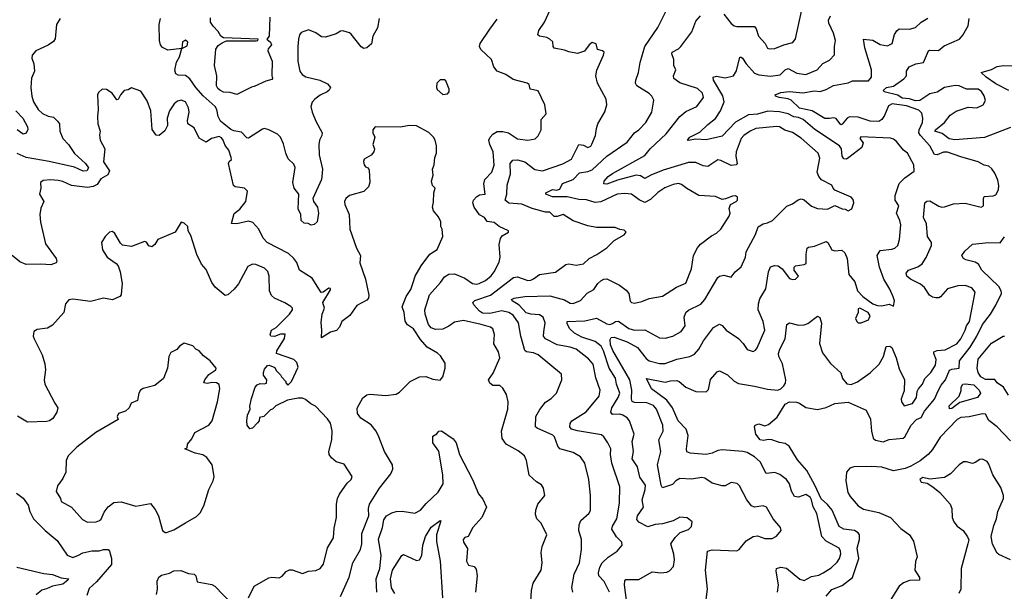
# Model space of a CAD drawing. Extents: x 1954683 to 2060285, y 904798 to 1016299.
# Tile 310 of 472: x 2016381 to 2023113, y 969480 to 973388. Entities that reach past the tile are written whole.
import ezdxf

# ---------------------------------------------------------------- set-up
doc = ezdxf.new("R2010")
doc.units = 0

msp = doc.modelspace()

# ---------------------------------------------------------------- linework, layer by layer
at = {"layer": '0CON10XD'}
for points in [[(2020413.6, 969475), (2020377.8, 969547.8), (2020340.5, 969585), (2020337.9, 969605), (2020347.1, 969645), (2020364, 969675), (2020405, 969713.2), (2020466.2, 969753.8), (2020500.6, 969795), (2020498.6, 969815), (2020462.1, 969852.1), (2020430, 969905), (2020434.6, 969925), (2020464.1, 969975), (2020481.7, 970081.7), (2020483.3, 970195), (2020430.4, 970355), (2020420, 970415), (2020421.9, 970455), (2020402.9, 970495), (2020375, 970535.8), (2020358.8, 970548.8), (2020195, 970576.6), (2020155, 970588.9), (2020142.2, 970605), (2020145, 970626.7), (2020155.8, 970645), (2020255, 970707.3), (2020342.2, 970815), (2020350.5, 970855), (2020319.4, 970939.4), (2020301.8, 971031.8), (2020269.8, 971069.8), (2020185, 971134.6), (2020145, 971149.2), (2020055, 971164.7), (2019975.7, 971205.7), (2019962.9, 971225), (2019964.7, 971254.7), (2019974.7, 971315), (2019959.2, 971355), (2019935, 971369.5), (2019875, 971373.8), (2019845, 971384.7), (2019796.9, 971436.9), (2019747.8, 971465), (2019744.4, 971475), (2019761.2, 971485), (2019835, 971495.4), (2020005, 971500), (2020105, 971473.6), (2020145, 971448.8), (2020165, 971446.4), (2020215, 971468.2), (2020262, 971518), (2020306.7, 971543.3), (2020334.6, 971585), (2020355, 971603.6), (2020375, 971614.5), (2020395, 971615.5), (2020483.2, 971573.2), (2020528.3, 971538.3), (2020545.6, 971515), (2020555, 971464.3), (2020565, 971453.5), (2020585, 971450.5), (2020635, 971460.5), (2020685, 971480.9), (2020775, 971497.5), (2020871.3, 971558.7), (2020935, 971587.5), (2020975.4, 971685), (2020987.9, 971775), (2021015, 971828.8), (2021035, 971852.5), (2021110.3, 971909.7), (2021145, 971927.5), (2021175, 971956), (2021232.5, 972045), (2021237.8, 972065), (2021232.7, 972097.3), (2021240, 972125), (2021279.4, 972145), (2021287.8, 972155), (2021288.8, 972175), (2021275, 972182.5), (2021255, 972181.9), (2021207.8, 972162.2), (2021185, 972159.4), (2021138, 972178), (2021025, 972185.5), (2020943, 972233), (2020905, 972262.2), (2020885, 972267.7), (2020848.1, 972261.9), (2020792, 972238), (2020745, 972206.5), (2020695, 972159.4), (2020655, 972138.9), (2020616.1, 972156.1), (2020564, 972195), (2020519.5, 972199.5), (2020465, 972195.7), (2020355, 972143.2), (2020315, 972137.3), (2020255.9, 972155.9), (2020205, 972158.6), (2020125, 972177.2), (2020025, 972176.7), (2019978, 972195), (2019978.8, 972205), (2020023.6, 972226.4), (2020051.5, 972221.5), (2020075, 972228.7), (2020091.9, 972268.1), (2020165.6, 972295), (2020208.5, 972341.5), (2020265, 972348.9), (2020295, 972360.3), (2020395, 972454.7), (2020535, 972550), (2020585.3, 972614.7), (2020615, 972635.6), (2020663.1, 972685), (2020703.6, 972756.4), (2020717, 972837), (2020704.2, 972865), (2020685, 972884.3), (2020600, 972935), (2020590.4, 972955), (2020593.1, 972975), (2020612.9, 973027.1), (2020623.7, 973095), (2020655.9, 973205), (2020744.7, 973335), (2020813.9, 973476.1)], [(2016658, 973395), (2016632, 973355), (2016623, 973257), (2016611.1, 973238.9), (2016575, 973214.3), (2016492, 973175), (2016465.8, 973145), (2016464, 973125), (2016477.5, 973085), (2016482.5, 973035), (2016462.9, 972987.1), (2016456.2, 972925), (2016464.1, 972864.1), (2016475.9, 972825.9), (2016506.7, 972775), (2016536.5, 972746.5), (2016575, 972727.7), (2016611.7, 972721.7), (2016640, 972695), (2016653.3, 972675), (2016656.2, 972625), (2016675.4, 972575), (2016714.4, 972535), (2016755, 972473.1), (2016831.8, 972405), (2016850.8, 972375), (2016839.4, 972355), (2016815, 972351.6), (2016755, 972380.2), (2016582.1, 972417.9), (2016424.9, 972444.9), (2016364.1, 972474.1)], [(2018837.9, 973395), (2018827, 973333), (2018795.6, 973274.4), (2018787.3, 973222.7), (2018755, 973196), (2018735, 973192), (2018715, 973202), (2018648.3, 973288.3), (2018637.1, 973297.1), (2018591.2, 973311.2), (2018575, 973310), (2018545, 973291.4), (2018472.5, 973267.5), (2018445, 973270), (2018405, 973297.1), (2018355, 973318), (2018305, 973300), (2018293.8, 973285), (2018286.2, 973255), (2018282, 973205), (2018282.5, 973105), (2018297, 973037), (2018313.4, 973013.4), (2018338.3, 972998.3), (2018432.5, 972975), (2018485, 972948.8), (2018506.7, 972925), (2018496.7, 972905), (2018484.3, 972895.7), (2018435, 972872.9), (2018400, 972845), (2018380.6, 972825), (2018371.1, 972795), (2018380.5, 972755), (2018405.5, 972695), (2018450, 972615), (2018447.1, 972595), (2018430.9, 972565), (2018426.4, 972535), (2018429.1, 972465), (2018450.5, 972365), (2018448, 972315), (2018444.2, 972295), (2018386.4, 972165), (2018390, 972145), (2018417, 972105), (2018424.5, 972065.5), (2018415, 972006.7), (2018395, 971986.7), (2018375, 971982.5), (2018353.8, 971993.8), (2018325, 971997.5), (2018306, 972015), (2018302.5, 972055), (2018285.3, 972095), (2018288.9, 972195), (2018256.9, 972236.9), (2018247.8, 972275), (2018265, 972377.5), (2018255, 972399.2), (2018216.8, 972436.8), (2018200.6, 972475), (2018185, 972540), (2018164.3, 972585), (2018144, 972605), (2018085, 972635.4), (2018055, 972643.1), (2018040.3, 972639.7), (2017945, 972578.8), (2017935, 972581.2), (2017897.9, 972617.9), (2017845, 972627.6), (2017825, 972638.1), (2017753.9, 972695), (2017737.1, 972725), (2017728.8, 972775), (2017718.5, 972795), (2017635, 972867.1), (2017585.2, 972925), (2017545, 972984.6), (2017515, 973006.1), (2017465, 973009.6), (2017448, 973018), (2017441.8, 973041.8), (2017453.5, 973096.5), (2017474, 973135), (2017490, 973190), (2017525, 973210), (2017530, 973235), (2017515, 973248), (2017495, 973236.7), (2017490, 973190), (2017395, 973180.6), (2017358, 973198), (2017342.9, 973215), (2017336.7, 973245), (2017335.7, 973354.3), (2017343.4, 973396.6)], [(2018091.1, 973405), (2018086.7, 973275), (2018070, 973255), (2018095, 973234.1), (2018103.1, 973216.9), (2018080.5, 973189.5), (2018078, 973175), (2018108.4, 973105), (2018105.7, 973005.7), (2018110, 972985), (2018105, 972980), (2018063, 972967), (2017985, 972930), (2017965, 972927.5), (2017865, 972876.7), (2017820.9, 972890.9), (2017775, 972892.7), (2017750, 972905), (2017735, 972918.1), (2017727.5, 972935), (2017728.4, 973005), (2017712.6, 973075), (2017722.7, 973187.3), (2017739, 973211), (2017765, 973229), (2017795, 973242.2), (2017997.6, 973242.4), (2018008.5, 973245), (2018011.5, 973255), (2017775, 973264.6), (2017756.5, 973275), (2017737.7, 973307.7), (2017702.9, 973342.9), (2017685, 973372), (2017685, 973400.8)], [(2020243.8, 973173.8), (2020195, 973155.6), (2020135, 973168.1), (2020105, 973180.6), (2020035, 973192.5), (2020027.5, 973205), (2020025.9, 973235.9), (2020006.7, 973255), (2019985, 973265.7), (2019934.5, 973274.5), (2019924, 973285), (2019930.6, 973315), (2019968.9, 973371.1), (2020008.8, 973455)], [(2020535.2, 969385), (2020515.4, 969525), (2020517.9, 969552.1), (2020525, 969560), (2020615, 969560.8), (2020705, 969614), (2020764.1, 969605.9), (2020805, 969610), (2020825, 969620), (2020850.6, 969649.4), (2020858.5, 969695), (2020853.6, 969733.6), (2020832.5, 969805), (2020863.3, 969846.7), (2020897.9, 969882.1), (2020955, 969902.5), (2020975, 969923.8), (2020980, 969955), (2020945, 969981.2), (2020895, 969986.7), (2020848.8, 969961.2), (2020775, 969941.5), (2020725, 969937.5), (2020675, 969920.6), (2020615, 969953.5), (2020600.9, 969970.9), (2020605.4, 969995), (2020647.1, 970055), (2020637.2, 970105), (2020658.7, 970175), (2020659.5, 970205), (2020620.2, 970260.2), (2020605, 970330), (2020569.1, 970385), (2020576.9, 970435), (2020567.8, 970505), (2020581.4, 970555), (2020551.4, 970645), (2020534.3, 970665), (2020505, 970684.6), (2020485, 970690.3), (2020435, 970688.9), (2020423.7, 970703.7), (2020429.3, 970735), (2020473.5, 970805), (2020485.2, 970835), (2020462.4, 970895), (2020455, 970936.2), (2020412.2, 971005), (2020372.7, 971125), (2020355.8, 971155), (2020316.8, 971186.8), (2020225, 971217.4), (2020174.6, 971244.6), (2020141.9, 971275), (2020125, 971307.5), (2020124.5, 971325.5), (2020245, 971329.1), (2020325, 971346.9), (2020395, 971307.9), (2020415, 971303.8), (2020435, 971310), (2020455, 971325.4), (2020475, 971326.9), (2020546.6, 971276.6), (2020585.3, 971264.7), (2020655, 971268.2), (2020755, 971212.2), (2020795, 971209.6), (2020846, 971225), (2020904.6, 971255.4), (2020931.1, 971295), (2020924.5, 971355), (2020934.5, 971385), (2020955, 971402.7), (2021038, 971442), (2021064.7, 971475.3), (2021155, 971626), (2021165.7, 971634.3), (2021195, 971640.6), (2021245, 971626.7), (2021272.5, 971665), (2021315, 971698.8), (2021344.2, 971765), (2021348.3, 971801.7), (2021411.4, 971918.6), (2021429.3, 971970.7), (2021465, 971992.3), (2021495, 971998.2), (2021527.5, 972015), (2021627.1, 972112.9), (2021665, 972129.2), (2021703, 972157), (2021725, 972162.5), (2021745.4, 972155.4), (2021795, 972112.5), (2021835, 972096.2), (2021905, 972092), (2021955, 972116.7), (2022005, 972093.8), (2022025, 972092.5), (2022045, 972080), (2022071.2, 972095), (2022084.2, 972135), (2022079.1, 972159.1), (2022066.7, 972175), (2021955, 972223.3), (2021942.5, 972235), (2021935, 972257.5), (2021864, 972294), (2021845.3, 972315.3), (2021832.7, 972345), (2021852.1, 972442.1), (2021840.8, 972475), (2021725, 972578.9), (2021665, 972616.7), (2021613.6, 972633.6), (2021575, 972655.4), (2021555, 972658.7), (2021415, 972643.1), (2021375, 972624.6), (2021332.1, 972595), (2021314.1, 972575), (2021279.7, 972485), (2021276.7, 972455), (2021286.7, 972405), (2021278.8, 972395), (2021245, 972390.8), (2021175, 972426.1), (2021155, 972430.5), (2021085, 972383.6), (2021055, 972388.2), (2021005, 972410.5), (2020955, 972411.3), (2020781.7, 972358.3), (2020695.8, 972325), (2020655, 972302.1), (2020625, 972321.1), (2020595, 972324.1), (2020468.8, 972291.2), (2020395, 972262.4), (2020374.2, 972265), (2020378.1, 972285), (2020404.4, 972315), (2020435, 972335.4), (2020655, 972459.2), (2020691.8, 972505), (2020801.4, 972608.6), (2020895.4, 972725), (2020935, 972760.8), (2021010, 972795), (2021056.9, 972855), (2021050.6, 972885), (2021015, 972916.4), (2020895, 972956.7), (2020854.5, 972985), (2020851.2, 973005), (2020866.2, 973045), (2020854, 973075), (2020854, 973115), (2020840, 973155), (2020842, 973165), (2020885, 973188.5), (2020901.2, 973205), (2020975.6, 973305), (2021005, 973376.7), (2021035, 973413.3)], [(2021075.4, 969424.6), (2021083.6, 969495), (2021069.1, 969625), (2021082.9, 969755), (2021115, 969763.9), (2021285, 969755.8), (2021301.2, 969765), (2021348, 969825), (2021395, 969854.2), (2021425, 969860), (2021475, 969840), (2021525, 969840.8), (2021555, 969856.2), (2021587.5, 969895), (2021583.3, 969915), (2021532, 969975), (2021487.5, 970055), (2021465, 970063.1), (2021405, 970055.4), (2021384.7, 970064.7), (2021353.8, 970105), (2021301.7, 970201.7), (2021287.7, 970217.7), (2021245, 970224), (2021205, 970200), (2021185, 970200.6), (2021115, 970219.1), (2021065, 970252.2), (2021045, 970257.5), (2020973.6, 970246.4), (2020895, 970250.7), (2020867.7, 970235), (2020845, 970209.5), (2020775, 970187.1), (2020766.5, 970206.5), (2020742.5, 970345), (2020764.6, 970435), (2020751.2, 970515), (2020779.6, 970575), (2020778.8, 970615), (2020734.7, 970725), (2020715, 970750), (2020669, 970769), (2020585, 970770), (2020568.5, 970778.5), (2020563, 970795), (2020565.6, 970855), (2020552, 970925), (2020437.3, 971127.3), (2020420, 971165), (2020417.6, 971202.4), (2020424.5, 971215.5), (2020445, 971217.6), (2020535, 971185.7), (2020605, 971145.9), (2020665, 971072.6), (2020685, 971056.3), (2020755, 971037.5), (2020795, 971037.9), (2020875, 971067.3), (2020963.3, 971085), (2020995, 971102.2), (2021025, 971134.4), (2021057.2, 971192.8), (2021125, 971284.4), (2021165, 971307.1), (2021185, 971297.5), (2021211.4, 971265), (2021295, 971209.2), (2021328, 971175), (2021355, 971132.5), (2021395, 971120), (2021411.3, 971128.7), (2021422.9, 971145), (2021475.8, 971265), (2021464.5, 971325), (2021430.5, 971405), (2021432.1, 971445), (2021441.6, 971478.4), (2021482.4, 971547.6), (2021500.9, 971665), (2021515, 971698), (2021542.4, 971707.6), (2021568, 971705), (2021594, 971685), (2021645, 971617.5), (2021665, 971610.8), (2021685.6, 971614.4), (2021706, 971635), (2021675.8, 971675), (2021676.2, 971695), (2021685, 971705.8), (2021745, 971713.1), (2021758, 971722), (2021757.5, 971785), (2021765.7, 971825), (2021775, 971833.1), (2021815, 971838.5), (2021895, 971871.9), (2021907.1, 971865), (2021935, 971814.5), (2021955, 971808.7), (2022001.7, 971811.7), (2022023.6, 971795), (2022038.2, 971755), (2022049.4, 971645), (2022091.9, 971595), (2022110, 971535), (2022145.4, 971495), (2022215, 971445.9), (2022245, 971433.8), (2022275, 971430.6), (2022325, 971443.3), (2022355, 971430), (2022363.3, 971465), (2022352.3, 971492.3), (2022330, 971545), (2022288.5, 971615), (2022260.9, 971695), (2022243.3, 971776.7), (2022265, 971810), (2022345, 971817.9), (2022364.6, 971825.4), (2022385.6, 971845), (2022395.5, 971885), (2022404.6, 971985), (2022398.9, 972015), (2022376.7, 972065), (2022391.1, 972115), (2022367.5, 972155), (2022366.6, 972185), (2022393.2, 972266.8), (2022432.2, 972307.8), (2022497.4, 972352.6), (2022494.4, 972395), (2022452, 972475), (2022425, 972496), (2022376, 972555), (2022355, 972571.4), (2022335, 972576.9), (2022132.1, 972587.9), (2022126.2, 972575), (2022148.9, 972545), (2022140, 972515), (2022049.4, 972445), (2022034.2, 972434.2), (2022015, 972436), (2022004.6, 972454.6), (2022000.8, 972505), (2021985.4, 972525), (2021817.1, 972637.1), (2021738.8, 972705), (2021705, 972719.1), (2021673, 972723), (2021635, 972744.3), (2021575, 972758.9), (2021496.8, 972763.2), (2021425, 972743), (2021363.5, 972736.5), (2021275, 972687.3), (2021185, 972592.5), (2021075.7, 972565.7), (2021005, 972571.1), (2020951.7, 972561.7), (2020947.5, 972565), (2020964, 972585), (2021031.2, 972618.8), (2021085, 972671.3), (2021138.3, 972711.7), (2021172.6, 972765), (2021197.3, 972827.3), (2021187.9, 972867.9), (2021124.6, 972975), (2021121.9, 972995), (2021145, 973002.7), (2021205, 972991.1), (2021261.2, 973005), (2021282.5, 973037.5), (2021305, 973130.8), (2021315, 973132.2), (2021322.2, 973125), (2021349.1, 973085), (2021405, 973021.5), (2021435, 973010.3), (2021515, 973000.9), (2021580, 973010), (2021615, 973045.9), (2021635, 973054.2), (2021695, 973022.9), (2021755, 973014.1), (2021832.9, 973045), (2021872.6, 973087.4), (2021918.3, 973111.7), (2021951.7, 973148.3), (2021952.2, 973205), (2021959.5, 973245), (2021945.5, 973295), (2021912.9, 973365), (2021912.2, 973385), (2021925.6, 973415)], [(2021195, 973425.8), (2021245, 973361.4), (2021265.4, 973345.4), (2021285, 973340.5), (2021405, 973340.8), (2021416.2, 973326.2), (2021432.9, 973275), (2021478, 973225), (2021495, 973193.8), (2021505, 973188), (2021545, 973190.6), (2021605, 973216.9), (2021667.6, 973232.4), (2021685, 973257.5), (2021729.5, 973455)], [(2023075.4, 972255), (2023069.8, 972289.8), (2023049.1, 972339.1), (2023028.8, 972368.8), (2023006.4, 972386.4), (2022975, 972392.9), (2022935, 972415.6), (2022815, 972449.2), (2022725, 972482.5), (2022697.7, 972482.3), (2022655, 972463.8), (2022635, 972465.5), (2022604.5, 972524.5), (2022539.5, 972595), (2022528.9, 972615), (2022530, 972635), (2022552.8, 972685), (2022555.4, 972715.4), (2022549.5, 972749.5), (2022528.7, 972768.7), (2022445, 972799.1), (2022346.8, 972813.2), (2022320.2, 972799.8), (2022295, 972733.3), (2022275, 972705.6), (2022255, 972692.7), (2022195, 972694.7), (2022115, 972721.4), (2022055, 972724.7), (2022038.5, 972715), (2022005, 972672.7), (2021995, 972668.9), (2021962.6, 972712.6), (2021945, 972716.9), (2021917.8, 972712.2), (2021885, 972713.2), (2021800.5, 972765), (2021712.7, 972782.7), (2021655, 972837.9), (2021635, 972846.9), (2021574.2, 972855), (2021548.6, 972865), (2021547.5, 972875), (2021585, 972890.6), (2021645, 972897.7), (2021735, 972887.6), (2021815, 972902.1), (2021855, 972897.9), (2021895, 972910.9), (2021945, 972937.9), (2022045, 972956.4), (2022075, 972968.8), (2022185, 972970.4), (2022205.3, 972995), (2022205.8, 973045), (2022159.6, 973195), (2022150, 973255), (2022215, 973248.5), (2022265, 973217.5), (2022315, 973208.1), (2022346, 973225), (2022363.2, 973286.8), (2022378, 973312), (2022395, 973325.6), (2022465, 973322.1), (2022505, 973333.6), (2022545, 973370), (2022590.8, 973399.2)], [(2023155, 972650.5), (2022977.1, 972582.9), (2022775, 972567.3), (2022735, 972574.2), (2022689.1, 972609.1), (2022638.8, 972625), (2022643.8, 972635), (2022705.2, 972684.8), (2022744, 972736), (2022785, 972762), (2022865, 972790), (2022925, 972784.6), (2022969.2, 972805), (2022985.6, 972835), (2022975, 972867.5), (2022957.5, 972897.5), (2022935, 972912.9), (2022855, 972913.1), (2022805, 972934.7), (2022777.4, 972937.4), (2022705, 972923.3), (2022655, 972891.5), (2022605, 972881.1), (2022535, 972835.5), (2022505, 972832.4), (2022465, 972846.6), (2022415, 972851.1), (2022385, 972871.3), (2022292.5, 972895), (2022286.7, 972905), (2022307.5, 972925), (2022355, 972933.3), (2022425.7, 972984.3), (2022443.8, 973005), (2022443.6, 973036.4), (2022462, 973065), (2022508.8, 973085), (2022561.5, 973095), (2022595.5, 973174.5), (2022605, 973178.9), (2022663.1, 973176.9), (2022700.9, 973209.1), (2022806, 973255), (2022828.5, 973281.5), (2022866, 973345), (2022872, 973395)], [(2019595, 973322.2), (2019645, 973391.4)], [(2019874.3, 969374.3), (2019879.4, 969485), (2019891.9, 969535), (2019945.6, 969624.4), (2019952.3, 969675), (2019945.8, 969745), (2019954.3, 969785.7), (2019984.2, 969865), (2019945.7, 969945), (2019915.8, 969975), (2019907.5, 970005), (2019909.2, 970035), (2019924, 970075), (2019971.2, 970135), (2019962.5, 970185), (2019948.3, 970208.3), (2019915, 970227.5), (2019864.6, 970274.6), (2019846.5, 970375), (2019832.9, 970405), (2019789.5, 970439.5), (2019708, 970485), (2019679.4, 970525), (2019675.6, 970575), (2019719.1, 970725), (2019721.8, 970775), (2019709.1, 970825), (2019685, 970868.6), (2019665, 970888), (2019615, 970886.7), (2019595, 970902.5), (2019586.7, 970925), (2019618.5, 970971.5), (2019663.1, 971075), (2019655, 971117.5), (2019622.7, 971172.7), (2019628.1, 971235), (2019615, 971274.2), (2019601.2, 971285), (2019535.8, 971305), (2019415, 971332.3), (2019355, 971320.2), (2019315, 971291.8), (2019275, 971272.7), (2019225, 971269.1), (2019195, 971281.1), (2019175.9, 971305), (2019153.5, 971375), (2019151.1, 971405), (2019183.3, 971506.7), (2019258.8, 971591.2), (2019285, 971630.6), (2019315, 971648.2), (2019355, 971650.5), (2019425, 971620), (2019476.2, 971585), (2019505, 971579.6), (2019523.4, 971583.4), (2019565, 971604.6), (2019605, 971636.7), (2019625, 971662.9), (2019658.8, 971731.2), (2019665.3, 971765), (2019658.9, 971851.1), (2019668.3, 971891.7), (2019680.4, 971909.6), (2019722.5, 971935), (2019722.5, 971945), (2019660, 971975), (2019625, 972001.9), (2019578.2, 972008.2), (2019558, 972035), (2019525, 972054.2), (2019489.5, 972105), (2019480, 972135), (2019482.9, 972155), (2019505, 972177.1), (2019525, 972190), (2019564.2, 972195.8), (2019555.6, 972265), (2019560.8, 972295), (2019608.2, 972345), (2019625, 972392.5), (2019619.2, 972485), (2019596.2, 972535), (2019589.5, 972565), (2019596.7, 972585), (2019615, 972605.6), (2019645, 972623.5), (2019685, 972623.6), (2019723.9, 972613.9), (2019785, 972573.6), (2019855, 972564.4), (2019905, 972574.2), (2019926.2, 972593.8), (2019945.6, 972635), (2019945.8, 972705), (2019980, 972745), (2019971.2, 972805), (2019925, 972900.8), (2019872.4, 972912.4), (2019864, 972944), (2019850, 972955), (2019755, 972978.9), (2019705, 973012.2), (2019645, 973035.8), (2019622.5, 973065), (2019606.2, 973115), (2019534.2, 973185), (2019525.7, 973205), (2019529.4, 973225), (2019595, 973322.2)], [(2020163.1, 969475), (2020155.7, 969505), (2020172.2, 969597.8), (2020207.8, 969675), (2020221.4, 969765), (2020222.5, 969835), (2020204.5, 969894.5), (2020205.5, 969934.5), (2020218.6, 969965), (2020275.8, 970015), (2020282.9, 970035), (2020283.6, 970135), (2020273.5, 970245), (2020244.4, 970355), (2020215, 970399.4), (2020165, 970428.9), (2020075, 970452.9), (2020061.1, 970471.1), (2020037.5, 970535), (2020027.4, 970547.4), (2019919.2, 970595), (2019908.2, 970605), (2019909.7, 970675), (2019938.1, 970721.9), (2019977, 970773), (2020015, 970798), (2020050.8, 970835), (2020088.1, 970925), (2020086.2, 970965), (2019925, 971096.8), (2019895, 971109.3), (2019846.9, 971116.9), (2019835.4, 971125.4), (2019807.1, 971225), (2019792.5, 971315), (2019755, 971368.7), (2019725, 971385.3), (2019676.6, 971396.6), (2019595, 971378.3), (2019545, 971381.1), (2019523.8, 971395), (2019485, 971437.5), (2019478.6, 971455), (2019492.9, 971467.1), (2019601.1, 971505), (2019758, 971625), (2019785, 971629.2), (2019855, 971604.2), (2019875, 971605.9), (2019895, 971617.1), (2019935, 971646.4), (2020045, 971662.2), (2020115, 971714.3), (2020135, 971718.1), (2020185, 971710), (2020235, 971719.2), (2020275, 971755.7), (2020327.6, 971782.4), (2020395, 971828.6), (2020445, 971878.8), (2020515, 971917.5), (2020526.7, 971935), (2020515, 971950), (2020485, 971952.5), (2020453, 971967), (2020325, 971966.4), (2020265, 971977.5), (2020165, 972013.3), (2020096.3, 972056.3), (2020055, 972042.7), (2020035, 972042.4), (2020005, 972071.2), (2019975, 972072.9), (2019885, 972097.1), (2019815, 972126.7), (2019725, 972132.6), (2019701.3, 972155), (2019712.1, 972195), (2019714.3, 972255.7), (2019736.7, 972333.3), (2019735.5, 972405), (2019752.1, 972427.9), (2019785, 972429.2), (2019835, 972416.9), (2019904, 972364), (2019956, 972354), (2020095, 972401.8), (2020154.2, 972435), (2020205, 972533.8), (2020235, 972530.8), (2020265, 972513.8), (2020285, 972523.8), (2020293.2, 972536.8), (2020319.1, 972595), (2020324.6, 972645), (2020334.6, 972675), (2020381.1, 972758.9), (2020394.5, 972805), (2020390.6, 972845), (2020332.5, 972955), (2020320, 973005), (2020327.6, 973042.4), (2020373.8, 973145), (2020376.7, 973165), (2020365.9, 973175.9), (2020332.5, 973185), (2020323, 973223), (2020295, 973231.2), (2020275, 973216.7), (2020243.8, 973173.8)], [(2023144, 972904), (2023055, 972948.8), (2022988.5, 972995), (2022955, 973027.5), (2023025, 973047.5), (2023065, 973068.6), (2023105, 973074.2), (2023185, 973073.3)], [(2018575, 969443.8), (2018633, 969577), (2018658.5, 969675), (2018712.3, 969765), (2018719.6, 969805), (2018720.4, 969875), (2018768.2, 969995), (2018766, 970045), (2018773.8, 970075), (2018840.6, 970185), (2018917.6, 970282.4), (2018932.5, 970315), (2018930.8, 970345), (2018874.4, 970435), (2018836.9, 970535), (2018817.8, 970575), (2018785, 970617.5), (2018714.6, 970664.6), (2018691.4, 970695), (2018687.7, 970732.3), (2018727.4, 970802.6), (2018755, 970822.9), (2018775, 970828.5), (2018885, 970819.5), (2018955, 970828.5), (2018977.8, 970842.2), (2019050, 970915), (2019115, 970945.7), (2019157.3, 970947.3), (2019205, 970930), (2019255, 970923.3), (2019273.3, 970945), (2019290, 971005), (2019290, 971040), (2019258.6, 971088.6), (2019238.1, 971108.1), (2019167.9, 971147.9), (2019120.8, 971200.8), (2019072.5, 971275), (2019032.5, 971302.5), (2019017, 971327), (2019008.9, 971385), (2018995.8, 971425), (2019022.5, 971495), (2019055, 971543.3), (2019071.4, 971591.4), (2019085.4, 971634.6), (2019125.7, 971705), (2019185.8, 971784.2), (2019234.4, 971815.6), (2019274, 971905), (2019268.8, 971955), (2019260, 971975), (2019261.2, 972005), (2019245, 972040), (2019210.3, 972080.3), (2019202.9, 972105), (2019210.5, 972139.5), (2019211.9, 972205), (2019222.5, 972235), (2019203.3, 972255), (2019196, 972285), (2019207.5, 972325), (2019203.8, 972365), (2019213.8, 972395), (2019218.8, 972445), (2019231.2, 972475), (2019231.2, 972525), (2019221.2, 972565), (2019210, 972585), (2019177.5, 972617.5), (2019095, 972662), (2019045, 972664), (2018985, 972654.2), (2018812.5, 972655), (2018796.2, 972635), (2018796.2, 972615), (2018810, 972585), (2018796.7, 972535), (2018806.7, 972505), (2018802, 972485), (2018785, 972462.5), (2018736.7, 972435), (2018731.2, 972418.8), (2018735.8, 972395), (2018745, 972382.5), (2018764.1, 972374.1), (2018769.7, 972359.7), (2018775.6, 972274.4), (2018766, 972245), (2018735, 972212.5), (2018636.7, 972185), (2018611.2, 972165), (2018601.2, 972145), (2018604, 972125), (2018634.2, 972055), (2018639.2, 971955), (2018685, 971826.7), (2018711.2, 971775), (2018707.1, 971725), (2018744.4, 971615), (2018769.2, 971505), (2018766.2, 971485), (2018755, 971471.2), (2018685.8, 971434.2), (2018639.2, 971365), (2018583.3, 971325), (2018566.7, 971285), (2018547.7, 971262.3), (2018505, 971252.5), (2018445, 971212.5), (2018448, 971265), (2018442.7, 971317.3), (2018450, 971375), (2018466, 971415), (2018454.4, 971455), (2018505, 971540), (2018505, 971550), (2018495, 971552.5), (2018455.7, 971524.3), (2018443.1, 971523.1), (2018381.5, 971621.5), (2018295, 971674.4), (2018276.7, 971726.7), (2018255.4, 971755), (2018218.9, 971788.9), (2018072.9, 971865), (2018046.7, 971895), (2018015.6, 971955.6), (2017975, 972002.2), (2017945, 972010), (2017865, 971992.9), (2017830, 971995), (2017846.4, 972063.6), (2017886.9, 972093.1), (2017926.9, 972145), (2017938, 972215), (2017917.5, 972235), (2017854.4, 972244.4), (2017843.2, 972253.2), (2017809.4, 972405), (2017812.4, 972417.6), (2017828.5, 972431.5), (2017827.8, 972445), (2017810.6, 972495), (2017786.9, 972526.9), (2017773.2, 972565), (2017760.9, 972580.9), (2017745, 972588.9), (2017693.4, 972576.6), (2017655, 972550), (2017607.1, 972577.1), (2017575, 972648), (2017531.2, 972675), (2017527.7, 972697.7), (2017540, 972755), (2017536.1, 972786.1), (2017515, 972825.7), (2017485, 972836.9), (2017460, 972830), (2017437.9, 972812.1), (2017406, 972764), (2017388.5, 972715), (2017390.8, 972665), (2017373, 972627), (2017335, 972596.7), (2017315, 972598.8), (2017287.1, 972637.1), (2017278.2, 972765), (2017253.3, 972833.3), (2017209.3, 972899.3), (2017145, 972922.5), (2017121.7, 972908.3), (2017095, 972903.8), (2017069.2, 972875), (2017055, 972843.3), (2017045, 972840), (2017014, 972885), (2016975, 972911.2), (2016945, 972913.3), (2016919.3, 972890.7), (2016913.3, 972875), (2016918, 972775), (2016912, 972725), (2016916, 972675), (2016931.2, 972625), (2016927.7, 972597.7), (2016931.9, 972565), (2016962.2, 972505), (2016954.6, 972415), (2016995.6, 972355), (2016982.7, 972327.3), (2016935, 972298.8), (2016910, 972260), (2016882.8, 972247.2), (2016845, 972240.5), (2016735, 972254.5), (2016675, 972281.9), (2016645, 972288.5), (2016595, 972292.9), (2016541.2, 972288.8), (2016523.3, 972275), (2016526, 972235), (2016516.7, 972195), (2016545.8, 972145.8), (2016525, 972100), (2016518.6, 972055), (2016523.4, 972003.4), (2016556.5, 971855), (2016630.8, 971755), (2016635.8, 971735), (2016630, 971725), (2016595, 971712.1), (2016525, 971716.9), (2016425, 971713.5), (2016382.8, 971732.8), (2016330, 971775)], [(2019275, 972877.5), (2019305, 972880), (2019316.7, 972895), (2019317, 972913), (2019295, 972970), (2019285, 972976.7), (2019255, 972977.5), (2019232.5, 972955), (2019230, 972925), (2019235, 972910), (2019275, 972877.5)], [(2016355, 972763.8), (2016402, 972715), (2016434.4, 972655), (2016437, 972637), (2016425, 972612), (2016405, 972605.7), (2016364.7, 972634.7)], [(2021562.5, 969475), (2021568.5, 969525), (2021553.6, 969616.4), (2021556, 969635), (2021585, 969644.5), (2021625, 969638.9), (2021715, 969563.1), (2021745, 969554.4), (2021795, 969580.4), (2021845, 969590.9), (2021875.7, 969605), (2021928.7, 969641.3), (2021970.2, 969679.8), (2021986, 969704), (2021994.5, 969735), (2021993.6, 969755), (2021983.1, 969775), (2021895, 969822.9), (2021865.4, 969855), (2021831, 970011), (2021806.9, 970056.9), (2021795.5, 970105.5), (2021785, 970124.4), (2021755, 970142.2), (2021705, 970124.5), (2021677.9, 970127.9), (2021659.2, 970165), (2021644.6, 970214.6), (2021624.3, 970245), (2021578.1, 970278.1), (2021545, 970292.5), (2021485, 970286.2), (2021445, 970365.7), (2021405, 970400), (2021355, 970428.9), (2021325, 970436.5), (2021185, 970447.3), (2021155, 970441.5), (2021116.4, 970423.6), (2021075, 970416.1), (2020965, 970424.5), (2020942.3, 970432.3), (2020939.2, 970455), (2020952.7, 970545), (2020938.5, 970588.5), (2020882.8, 970645), (2020843.6, 970735), (2020805.5, 970785.5), (2020700, 970865), (2020667.5, 970935), (2020795, 970908.8), (2020830.9, 970919.1), (2020875, 970920.9), (2020890, 970915), (2020936, 970875), (2021004.2, 970845), (2021075, 970843.3), (2021090, 970860), (2021105, 970928.8), (2021150.3, 970979.7), (2021165, 970988), (2021220.9, 970960.9), (2021266.9, 970916.9), (2021295, 970901.1), (2021405, 970882.9), (2021495, 970861.8), (2021565, 970855.4), (2021585, 970864.6), (2021605.5, 970884.5), (2021616.6, 970903.4), (2021619.2, 970925), (2021596.7, 971035), (2021572.5, 971085), (2021569.6, 971105), (2021577.7, 971135), (2021614.5, 971205), (2021625.8, 971305), (2021645, 971315.6), (2021705, 971300), (2021745, 971300.8), (2021769.5, 971310.5), (2021835, 971360), (2021852.3, 971352.3), (2021863.1, 971313.1), (2021848.9, 971175), (2021870.7, 971110.7), (2021925, 971037.1), (2021994.6, 970974.6), (2022007.1, 970935), (2022037.3, 970897.3), (2022065, 970892.7), (2022108.7, 970911.3), (2022197, 970973), (2022256.5, 971033.5), (2022287.3, 971085), (2022305, 971153.3), (2022330, 971155), (2022345, 971146.2), (2022374.3, 971075), (2022395, 971001.2), (2022430.6, 970925), (2022428.8, 970851.2), (2022408.6, 970795), (2022410, 970775), (2022427.5, 970747.5), (2022485, 970763.8), (2022513.8, 970805), (2022516.2, 970845), (2022525.9, 970864.1), (2022554.2, 970895), (2022569.5, 970935), (2022611.6, 970975), (2022642.7, 971025), (2022646.4, 971063.6), (2022630.8, 971105), (2022632.2, 971117.8), (2022653.2, 971126.8), (2022708.6, 971131.4), (2022787.6, 971172.4), (2022815, 971205.7), (2022846.6, 971265), (2022855.3, 971295), (2022875.3, 971325), (2022913.2, 971525), (2022890, 971555), (2022845, 971570.7), (2022795, 971569.1), (2022725, 971548.8), (2022677, 971493), (2022665, 971485.6), (2022645, 971485.5), (2022621.5, 971491.5), (2022600.6, 971505), (2022566.5, 971556.5), (2022540.5, 971580.5), (2022470.6, 971615), (2022445.7, 971635), (2022442.9, 971655), (2022459.2, 971675), (2022521.7, 971698.3), (2022550.4, 971719.6), (2022578.8, 971761.2), (2022615.3, 971845), (2022614.6, 971865), (2022588.9, 971905), (2022581.3, 971991.3), (2022561.5, 972035), (2022570.6, 972135), (2022582.7, 972147.3), (2022605, 972149.5), (2022665, 972112.3), (2022685, 972106.8), (2022705, 972108.2), (2022765, 972129.6), (2022845, 972132.5), (2022955, 972106), (2022971.2, 972115), (2022970, 972165), (2022975, 972180), (2023036.2, 972183.8), (2023055, 972191.4), (2023072.5, 972225), (2023075.4, 972255)], [(2017945, 969435.7), (2017985, 969516), (2018085, 969572), (2018105, 969576.2), (2018155, 969572.5), (2018175, 969583.3), (2018203.3, 969615), (2018225, 969626), (2018245, 969625.8), (2018315, 969600.8), (2018355, 969618.6), (2018405, 969622.5), (2018435, 969636), (2018459.2, 969665), (2018485, 969776.7), (2018525.6, 969845), (2018531.1, 969911.1), (2018547.8, 969985), (2018546.9, 970075), (2018552.9, 970115), (2018567.1, 970145), (2018620.2, 970219.8), (2018647.1, 970245), (2018654.3, 970265), (2018599.7, 970349.7), (2018545, 970365.8), (2018513, 970393), (2018497.5, 970415), (2018495.8, 970435.8), (2018515.6, 970515), (2018516.4, 970576.4), (2018505, 970630), (2018485, 970660), (2018402.5, 970745), (2018371.2, 970761.2), (2018335, 970792), (2018315, 970800), (2018285, 970801.2), (2018213, 970787), (2018132.5, 970747.5), (2018110, 970725), (2018095, 970720), (2018050, 970675), (2018021.7, 970668.3), (2018017.5, 970645), (2018007.7, 970632.3), (2017972.5, 970595), (2017955, 970591.2), (2017936, 970615), (2017934.3, 970644.3), (2017938, 970685), (2017957.5, 970725), (2017954.2, 970745), (2017965, 970797.5), (2017992, 970875), (2018005, 970892.5), (2018025, 970900), (2018051.7, 970898.3), (2018068.3, 970901.7), (2018070, 970925), (2018048.3, 970958.3), (2018047.5, 970975), (2018055, 970997.5), (2018075, 971023.3), (2018087, 971027), (2018125, 971010), (2018135, 970990), (2018165, 970960), (2018170, 970945), (2018200, 970915), (2018200, 970905), (2018215, 970890), (2018238.6, 970915), (2018285, 971012.5), (2018275.3, 971045), (2018255, 971064.4), (2018136.7, 971106.7), (2018140, 971125), (2018192.4, 971207.6), (2018197.1, 971237.1), (2018165, 971238), (2018122.8, 971222.8), (2018097.5, 971225), (2018094.3, 971234.3), (2018103.5, 971265), (2018135, 971283.8), (2018225.3, 971375), (2018245.5, 971405), (2018245.7, 971415), (2018235, 971428), (2018195, 971452), (2018123, 971483), (2018102.7, 971502.7), (2018089.4, 971535), (2018087.5, 971635), (2018077, 971667), (2018055, 971690), (2017995, 971713.3), (2017973.6, 971716.4), (2017940.5, 971699.5), (2017877.8, 971582.2), (2017846.7, 971545), (2017805, 971507.5), (2017785, 971501.2), (2017718.3, 971558.3), (2017695, 971590), (2017655, 971680), (2017625, 971716.7), (2017593.1, 971783.1), (2017552.3, 971912.3), (2017533.3, 971945), (2017530, 971975), (2017505, 971997.5), (2017485, 972002.5), (2017443.9, 971936.1), (2017325.6, 971884.4), (2017305, 971850), (2017284, 971836), (2017265, 971842.5), (2017247.6, 971867.6), (2017235, 971872), (2017145, 971836.2), (2017085, 971846.2), (2017069.7, 971859.7), (2017030.8, 971925), (2017015, 971939.2), (2016995, 971935.7), (2016965, 971906.2), (2016941.2, 971865), (2016946.2, 971815), (2016980, 971765), (2017041.7, 971721.7), (2017054, 971705), (2017068.6, 971665), (2017080.8, 971585), (2017077.3, 971537.3), (2017074.1, 971505.9), (2017066.7, 971495), (2017015, 971472), (2016955, 971483.1), (2016865, 971461.9), (2016745, 971476.9), (2016717.3, 971472.7), (2016693.8, 971445), (2016683.3, 971385), (2016605, 971300), (2016570.5, 971279.5), (2016500.7, 971269.3), (2016477.5, 971255), (2016473.8, 971225), (2016480, 971205), (2016535, 971097.5), (2016552.5, 971035), (2016558.6, 970995), (2016548, 970925), (2016553.8, 970895), (2016620.6, 970765), (2016642, 970735), (2016634, 970705), (2016608.3, 970661.7), (2016585, 970645.5), (2016565, 970641.2), (2016435, 970636.7), (2016365, 970677.9)], [(2021894.4, 969445.6), (2021935, 969491.8), (2022005, 969519.7), (2022074.7, 969575), (2022119, 969705), (2022106.8, 969775), (2022122.5, 969835), (2022123.5, 969865), (2022115, 969878.9), (2022089.2, 969895), (2022015, 969904.6), (2021983.9, 969923.9), (2021936.2, 970035), (2021905, 970073.8), (2021860.9, 970110.9), (2021818.3, 970205), (2021763.3, 970305), (2021699.3, 970379.3), (2021642.4, 970472.4), (2021615, 970490.7), (2021576.5, 970496.5), (2021524.3, 970514.3), (2021503, 970517), (2021465, 970510), (2021443.3, 970515), (2021413.8, 970555), (2021405.8, 970605), (2021410, 970615), (2021435, 970623.8), (2021475, 970611.9), (2021500.5, 970619.5), (2021560.7, 970669.3), (2021615, 970759.5), (2021645, 970775.3), (2021692.2, 970772.2), (2021713.3, 970765), (2021756.1, 970736.1), (2021835, 970722), (2021895, 970735.8), (2021955, 970764.5), (2022045, 970772.3), (2022168.3, 970718.3), (2022197.4, 970657.4), (2022204.1, 970575), (2022217.6, 970527.6), (2022233.3, 970513.3), (2022285, 970501.8), (2022325, 970516.8), (2022422.3, 970527.7), (2022434.1, 970535.9), (2022475.3, 970615), (2022513.3, 970655), (2022545, 970669.1), (2022567.7, 970712.3), (2022636.2, 970793.8), (2022660.4, 970849.6), (2022681.7, 970888.3), (2022711.9, 970925), (2022739.3, 970990.7), (2022755, 970999.2), (2022804.5, 971005.5), (2022806.7, 971055), (2022880.4, 971149.6), (2022925.7, 971224.3), (2022964.7, 971305), (2023018.9, 971375), (2023055.4, 971435), (2023093.6, 971515), (2023090.8, 971535), (2023075, 971564.4), (2022958.6, 971675), (2022937.2, 971717.2), (2022915, 971729.4), (2022850, 971745), (2022833.3, 971755), (2022823.8, 971775), (2022843.8, 971805), (2022895, 971852.9), (2023005, 971865.4), (2023085, 971863.3), (2023115, 971902.5)], [(2022135, 971314.2), (2022185, 971336.7), (2022195.7, 971364.3), (2022182.2, 971385), (2022124.3, 971415.7), (2022115, 971410), (2022113.8, 971385), (2022096.7, 971345), (2022105, 971323.8), (2022115, 971316.2), (2022135, 971314.2)], [(2017385, 969882.5), (2017435, 969901.2), (2017515, 969947.5), (2017588.8, 969991.2), (2017615, 970016.7), (2017640.8, 970065), (2017674, 970175), (2017703.8, 970235), (2017711.2, 970265), (2017696, 970345), (2017660, 970395), (2017633.9, 970413.9), (2017580, 970425), (2017510, 970455), (2017525, 970460), (2017527.5, 970485), (2017558.3, 970521.7), (2017577.5, 970565), (2017675, 970616.7), (2017696, 970645), (2017732.5, 970775), (2017750.6, 970865), (2017745, 970893.3), (2017725.7, 970905.7), (2017695, 970907.5), (2017665, 970900), (2017640, 970905), (2017645.8, 970925), (2017675, 970962), (2017721.2, 970995), (2017723.8, 971005), (2017683.8, 971055), (2017638.8, 971088.8), (2017607.5, 971125), (2017586, 971136), (2017565, 971157.5), (2017505, 971176.7), (2017473.6, 971156.4), (2017456.1, 971133.9), (2017415, 971113.3), (2017400, 971085), (2017390.8, 971005), (2017363.3, 970935), (2017305, 970886.7), (2017224.2, 970865.8), (2017206.1, 970853.9), (2017196.7, 970835), (2017186.4, 970783.6), (2017144.1, 970765.9), (2017130, 970735), (2017105, 970712), (2017057.5, 970695), (2017047.5, 970675), (2017053.3, 970655), (2016902, 970565), (2016771.2, 970465), (2016713, 970407), (2016698.8, 970375), (2016697.5, 970295), (2016675, 970250), (2016638.7, 970201.3), (2016631.1, 970161.1), (2016660, 970115), (2016665, 970093.3), (2016735, 970054), (2016810.5, 969970.5), (2016845, 969952.5), (2016905, 969954.2), (2016926.7, 969963.3), (2016937.4, 969972.6), (2016958.6, 970021.4), (2016985, 970057.8), (2017025, 970086.9), (2017075, 970090.6), (2017175, 970061.2), (2017275, 970080), (2017308.1, 970038.1), (2017331.2, 969995), (2017356.4, 969896.4), (2017375, 969882.5), (2017385, 969882.5)], [(2023141.9, 970821.9), (2023107.8, 970875), (2023065, 970904.3), (2023048.1, 970928.1), (2022985, 970927.9), (2022952.5, 970945), (2022934.7, 970975), (2022927.3, 971005), (2022935, 971066.7), (2023025, 971177.1), (2023105, 971223.3), (2023115, 971223.8)], [(2022737.5, 970727.5), (2022735, 970748), (2022804.2, 970815), (2022817.9, 970852.1), (2022817.5, 970875), (2022828.8, 970895), (2022845, 970899.4), (2022905, 970890.3), (2022941.8, 970855), (2022950.5, 970835), (2022930, 970805), (2022810.1, 970769.9), (2022755, 970729.6), (2022737.5, 970727.5)], [(2022873.1, 970673.1), (2022815, 970667.9), (2022790.8, 970655), (2022675, 970532.9), (2022621.2, 970448.8), (2022592.3, 970415), (2022537.4, 970372.6), (2022475, 970335.2), (2022435, 970320), (2022355, 970303.3), (2022275, 970327.4), (2022205, 970333.4), (2022085, 970331.2), (2022057.9, 970322.1), (2022034.4, 970295), (2022030, 970235), (2022044, 970155), (2022058.5, 970128.5), (2022113.8, 970065), (2022150.5, 970040.5), (2022255, 970017.6), (2022335.8, 969985), (2022405, 969908.8), (2022465, 969866.7), (2022492.9, 969822.9), (2022516.7, 969715), (2022506.6, 969683.4), (2022500.6, 969625), (2022532.5, 969575), (2022533.8, 969556.2), (2022465, 969552.9), (2022423.3, 969536.7), (2022395, 969514.5), (2022320.9, 969399.1)], [(2023155, 970508.6), (2023065, 970604.4), (2023007.1, 970647.1), (2022985, 970690), (2022965, 970692.2), (2022873.1, 970673.1)], [(2018822, 969475), (2018817.4, 969565), (2018844.3, 969635.7), (2018852.7, 969725), (2018834.8, 969835.2), (2018861.6, 969915), (2018871.2, 969968.8), (2018890, 969995), (2018925, 970016.9), (2018954.7, 970025.3), (2018995, 970028.7), (2019083.2, 970013.2), (2019122.5, 970035), (2019160.2, 970079.8), (2019242.6, 970157.4), (2019276.1, 970215), (2019274.7, 970275), (2019247.8, 970437.8), (2019206.2, 970495), (2019205, 970540), (2019233, 970557), (2019246.4, 970573.6), (2019265, 970576), (2019345, 970522), (2019365.5, 970495), (2019389.1, 970415), (2019476.4, 970245), (2019517, 970147), (2019548.7, 970108.7), (2019572.5, 970055), (2019540, 969985), (2019480, 969915), (2019446.7, 969855), (2019425, 969846.7), (2019413.8, 969835), (2019416.2, 969815), (2019442, 969772), (2019435.9, 969685.9), (2019449.5, 969659.5), (2019488.6, 969648.6), (2019502.3, 969632.3), (2019509.4, 969585), (2019496.9, 969475)], [(2023155, 969694.2), (2023075, 969730.8), (2023065, 969741.2), (2023031.3, 969801.3), (2023023.3, 969855), (2023041.1, 969928.9), (2023059.5, 969975), (2023068.5, 970025), (2023106.9, 970115), (2023106.9, 970135), (2023088.9, 970188.9), (2023034.6, 970275), (2023008.3, 970348.3), (2022995, 970367.1), (2022965, 970382.5), (2022945, 970380.5), (2022915, 970360), (2022895.6, 970354.4), (2022855, 970365.8), (2022835, 970364), (2022805, 970344), (2022745, 970282), (2022705, 970258), (2022605, 970247.5), (2022555, 970258.6), (2022536.2, 970245), (2022545, 970226.7), (2022585, 970218.8), (2022624.1, 970194.1), (2022671.2, 970155), (2022743.8, 970075), (2022754, 970045), (2022757.5, 969985), (2022768, 969955), (2022791.2, 969925), (2022832, 969895), (2022861.7, 969851.7), (2022871.7, 969831.7), (2022864.2, 969804.2)], [(2016359.8, 970149.8), (2016405, 970116.2), (2016438.7, 970068.7), (2016450, 970025), (2016475.8, 969975), (2016555.8, 969895), (2016637.7, 969827.7), (2016706.6, 969726.6), (2016745, 969711.1), (2016782.2, 969727.8), (2016813.2, 969743.2), (2016875, 969755.5), (2016925, 969755.8), (2016955, 969766.7), (2016985, 969765.4), (2016995.6, 969755), (2017008.8, 969705), (2017008, 969662), (2016905.3, 969544.7), (2016855, 969498.8), (2016840, 969450)], [(2018945, 969464.6), (2018923.5, 969503.5), (2018915.3, 969565), (2018930.3, 969625), (2018994.6, 969725.4), (2019005, 969730.8), (2019095, 969690), (2019115.7, 969694.3), (2019129.5, 969725), (2019137.7, 969795), (2019155, 969855.6), (2019195, 969918.9), (2019255, 969964), (2019260.7, 969960.7), (2019231.2, 969865), (2019230.4, 969820.4), (2019255.3, 969685.3), (2019271.1, 969435)], [(2022864.2, 969804.2), (2022817.1, 969635), (2022816.2, 969495), (2022801.8, 969465)], [(2016362.5, 969645), (2016545, 969600.4), (2016604.4, 969594.4), (2016665, 969572.5), (2016714.2, 969565), (2016709.4, 969555), (2016675, 969528.9), (2016606, 969514), (2016565, 969496.2), (2016533.3, 969486.7), (2016493.2, 969456.8)], [(2017317.4, 969457.4), (2017324.2, 969495), (2017320.5, 969549.5), (2017332.5, 969577.5), (2017349.6, 969590.4), (2017405, 969603.1), (2017435, 969619.5), (2017482.6, 969622.6), (2017535, 969600.6), (2017575, 969597.5), (2017584.3, 969585), (2017595, 969544), (2017695, 969525.6), (2017715, 969515.8), (2017831.2, 969395)]]:
    msp.add_lwpolyline(points, dxfattribs=at)

doc.saveas('drawing.dxf')
